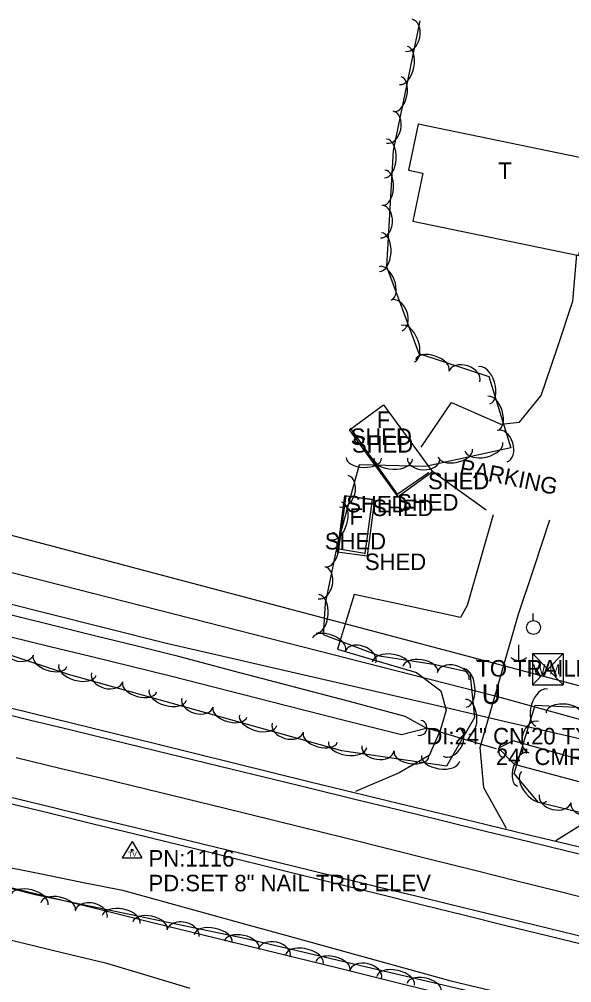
# Model space of a CAD drawing. Extents: x 1441650 to 1491889, y 345904 to 358319.
# Drawn here: x 1447998.6 to 1448166.1, y 353951 to 354242.9 of the extents above; entities that cross this region are included whole.
import ezdxf

# ---------------------------------------------------------------- set-up
doc = ezdxf.new("R2010")
doc.units = 0
for name, color, linetype in [('Default', 7, 'Continuous'), ('S_BUILDING', 7, 'Continuous'), ('S_BUILDING_ANNOT', 7, 'Continuous'), ('S_CROSS_DRAIN', 7, 'Continuous'), ('S_CROSS_DRAIN_ANNOT', 7, 'Continuous'), ('S_DITCHLINE', 7, 'Continuous'), ('S_DRG_PT_SYM', 7, 'Continuous'), ('S_EDGE_PAVEMENT', 7, 'Continuous'), ('S_GRAVEL_ROAD', 7, 'Continuous'), ('S_MSC_PT_SYM', 7, 'Continuous'), ('S_PARKING', 7, 'Continuous'), ('S_PARKING_ANNOT', 7, 'Continuous'), ('S_PAVEMENT_CROWN', 7, 'Continuous'), ('S_SECONDARY_CTL', 7, 'Continuous'), ('S_SECONDARY_CTL_ANNOT', 7, 'Continuous'), ('S_SHOULDER', 7, 'Continuous'), ('S_STR_PT_SYM', 7, 'Continuous'), ('S_SURVEY_TEXT_ANNOT', 7, 'Continuous'), ('S_TREE', 7, 'Continuous'), ('S_UNDERGROUND_CABLE', 7, 'Continuous'), ('S_UTILITY_POLE', 7, 'Continuous'), ('S_WATER_UTILITIES', 7, 'Continuous')]:
    doc.layers.add(name, color=color, linetype=linetype)

msp = doc.modelspace()

# ---------------------------------------------------------------- linework, layer by layer
at = {"layer": 'S_BUILDING'}
for p, q in [((1448099.05, 354118.96), (1448113.16, 354099.05)), ((1448113.16, 354099.05), (1448122.5, 354105.53)), ((1448095.48, 354082.34), (1448097.72, 354098.52)), ((1448097.72, 354098.52), (1448105.59, 354097.39)), ((1448105.59, 354097.39), (1448103.37, 354081.03)), ((1448103.37, 354081.03), (1448095.48, 354082.34))]:
    msp.add_line(p, q, dxfattribs=at)
for points in [[(1448183.64, 354197.96), (1448119.5, 354211.19), (1448116.61, 354197.18), (1448120.95, 354196.29), (1448117.95, 354181.75), (1448168.26, 354171.37), (1448171.34, 354186.29), (1448180.83, 354184.33)], [(1448113.5, 354098.27), (1448098.7, 354118.49), (1448109.04, 354126.06), (1448123.84, 354105.84)], [(1448097.23, 354098.5), (1448094.99, 354081.56), (1448104.16, 354080.35), (1448106.4, 354097.29)]]:
    msp.add_lwpolyline(points, close=True, dxfattribs=at)
at = {"layer": 'S_CROSS_DRAIN'}
msp.add_line((1448122.02, 354028.2), (1448143.1, 354021.95), dxfattribs=at)
for centre, start, end in [((1448119.88, 354028.24), 257.9379, 78.2671), ((1448146.12, 354021.33), 77.4382, 257.7674)]:
    msp.add_arc(centre, 2.3, start, end, dxfattribs=at)
at = {"layer": 'S_DITCHLINE'}
for points in [[(1447896.44, 354090.72), (1447904.47, 354092.32), (1447926.66, 354083.23), (1447948.85, 354074.14), (1447961, 354071.14), (1447973.16, 354068.14), (1447985.31, 354065.13), (1447997.47, 354062.13), (1448009.63, 354059.13), (1448021.78, 354056.12), (1448033.94, 354053.12), (1448046.09, 354050.12), (1448063.45, 354045.54), (1448080.81, 354040.95), (1448098.16, 354036.37), (1448115.52, 354031.79), (1448122, 354028.08)], [(1447896.45, 354090.72), (1447901.98, 354082.56), (1447924.26, 354075.23), (1447946.53, 354067.89), (1447958.81, 354064.89), (1447971.09, 354061.89), (1447983.38, 354058.9), (1447995.66, 354055.9), (1448007.94, 354052.9), (1448020.22, 354049.9), (1448032.51, 354046.9), (1448044.79, 354043.91), (1448062.21, 354039.47), (1448079.64, 354035.03), (1448097.06, 354030.59), (1448114.48, 354026.15), (1448121.98, 354028.07)], [(1447991.52, 353986.74), (1448004.31, 353984.16), (1448017.09, 353981.57), (1448029.88, 353978.98), (1448042.33, 353975.55), (1448054.77, 353972.12), (1448067.21, 353968.69), (1448079.65, 353965.26), (1448092.09, 353961.83), (1448104.53, 353958.4), (1448116.97, 353954.97), (1448129.41, 353951.54), (1448141.71, 353948.61)], [(1447986.35, 353966.17), (1447999.16, 353963.12), (1448011.96, 353960.07), (1448024.76, 353957.02), (1448037.51, 353953.19), (1448050.25, 353949.35)]]:
    msp.add_lwpolyline(points, dxfattribs=at)
msp.add_lwpolyline([(1448143.83, 354022.08), (1448148.65, 354017.21), (1448171.28, 354011.15), (1448179.06, 354013.19), (1448174.25, 354017.01), (1448174.23, 354017.03), (1448161.26, 354020.67), (1448148.28, 354024.31)], close=True, dxfattribs=at)
at = {"layer": 'S_DRG_PT_SYM'}
for points in [[(1448122.02, 354028.2), (1448122.02, 354028.25), (1448122.02, 354028.2), (1448121.97, 354028.2), (1448122.02, 354028.2), (1448122.02, 354028.15), (1448122.02, 354028.2), (1448122.07, 354028.2)], [(1448143.1, 354021.95), (1448143.1, 354022), (1448143.1, 354021.95), (1448143.05, 354021.95), (1448143.1, 354021.95), (1448143.1, 354021.9), (1448143.1, 354021.95), (1448143.15, 354021.95)]]:
    msp.add_lwpolyline(points, dxfattribs=at)
at = {"layer": 'S_EDGE_PAVEMENT'}
for points in [[(1447988.82, 354033.78), (1448001.58, 354030.67), (1448014.33, 354027.57), (1448027.08, 354024.47), (1448039.83, 354021.36), (1448063.15, 354015.68), (1448086.46, 354010.01), (1448099.93, 354006.72), (1448113.4, 354003.43), (1448126.88, 354000.14), (1448140.35, 353996.85), (1448152.69, 353993.87), (1448165.03, 353990.88), (1448177.37, 353987.9)], [(1447995.19, 354007.42), (1448008.19, 354004.24), (1448021.19, 354001.07), (1448034.19, 353997.89), (1448057.83, 353992.15), (1448081.47, 353986.4), (1448094.63, 353983.19), (1448107.78, 353979.97), (1448120.94, 353976.76), (1448134.1, 353973.54), (1448146.56, 353970.52), (1448159.01, 353967.5), (1448171.47, 353964.48), (1448183.92, 353961.46), (1448196.16, 353958.48), (1448208.39, 353955.49), (1448220.63, 353952.51), (1448232.87, 353949.53)]]:
    msp.add_lwpolyline(points, dxfattribs=at)
at = {"layer": 'S_GRAVEL_ROAD'}
for points in [[(1448142.26, 354092.81), (1448138.32, 354079.06), (1448134.38, 354065.3), (1448132.33, 354061.67), (1448116.2, 354065.17), (1448100.07, 354068.66), (1448095.01, 354052.09), (1448107, 354048.53), (1448118.99, 354044.97), (1448126.34, 354039.44), (1448128.02, 354033.59), (1448126.15, 354027.39), (1448122.82, 354019.86), (1448113.76, 354014.55), (1448100.49, 354008.91)], [(1448146.3, 353997.7), (1448139.4, 354010.06), (1448138.31, 354022.22), (1448144.1, 354042.3), (1448149.88, 354062.38), (1448154.68, 354076.83), (1448159.47, 354091.27)], [(1448161.25, 353994.07), (1448174.24, 354002.18), (1448185.43, 354011.17), (1448192.99, 354030.82), (1448200.56, 354050.48), (1448204.71, 354063.36), (1448208.87, 354076.25)]]:
    msp.add_lwpolyline(points, dxfattribs=at)
at = {"layer": 'S_MSC_PT_SYM'}
msp.add_lwpolyline([(1448137.18, 354048.76), (1448137.18, 354048.81), (1448137.18, 354048.76), (1448137.13, 354048.76), (1448137.18, 354048.76), (1448137.18, 354048.71), (1448137.18, 354048.76), (1448137.23, 354048.76)], dxfattribs=at)
at = {"layer": 'S_PARKING'}
for points in [[(1448120.41, 354113.3), (1448129.6, 354126.8), (1448144.59, 354120.24), (1448150.25, 354120.82), (1448156.81, 354128.97), (1448161.73, 354143.43), (1448166.4, 354157.52), (1448167.66, 354171.7)], [(1448140.09, 354094.22), (1448123.62, 354106.01)]]:
    msp.add_lwpolyline(points, dxfattribs=at)
at = {"layer": 'S_PAVEMENT_CROWN'}
msp.add_lwpolyline([(1447997.66, 354019.24), (1448010.88, 354016.03), (1448024.1, 354012.83), (1448037.31, 354009.63), (1448060.61, 354003.94), (1448083.92, 353998.26), (1448097.12, 353994.96), (1448110.33, 353991.66), (1448123.53, 353988.36), (1448136.73, 353985.07), (1448149.47, 353981.89), (1448162.21, 353978.71), (1448174.94, 353975.53), (1448187.68, 353972.35), (1448211.89, 353966.49), (1448236.09, 353960.63), (1448248.29, 353957.61), (1448260.48, 353954.59), (1448272.68, 353951.57), (1448284.88, 353948.55)], dxfattribs=at)
at = {"layer": 'S_SECONDARY_CTL'}
for p, q in [((1448032.79, 353993.79), (1448029.78, 353988.83)), ((1448032.79, 353993.79), (1448035.74, 353988.83)), ((1448029.78, 353988.83), (1448035.74, 353988.83))]:
    msp.add_line(p, q, dxfattribs=at)
for radius in [0.311, 0.183, 0.103]:
    msp.add_circle((1448032.79, 353991.18), radius, dxfattribs=at)
at = {"layer": 'S_SHOULDER'}
for points in [[(1447989.29, 354035.85), (1448002.04, 354032.73), (1448014.79, 354029.61), (1448027.54, 354026.48), (1448040.29, 354023.36), (1448063.55, 354017.61), (1448086.81, 354011.86), (1448100.15, 354008.63), (1448113.5, 354005.39), (1448126.85, 354002.15), (1448140.19, 353998.91), (1448152.66, 353995.91), (1448165.12, 353992.92), (1448177.58, 353989.93)], [(1447994.64, 354005.58), (1448007.62, 354002.42), (1448020.61, 353999.26), (1448033.6, 353996.1), (1448057.16, 353990.3), (1448080.73, 353984.5), (1448093.96, 353981.23), (1448107.2, 353977.97), (1448120.44, 353974.7), (1448133.68, 353971.43), (1448146.13, 353968.37), (1448158.59, 353965.31), (1448171.05, 353962.25), (1448183.51, 353959.19), (1448195.69, 353956.23), (1448207.87, 353953.28), (1448220.06, 353950.32)]]:
    msp.add_lwpolyline(points, dxfattribs=at)
at = {"layer": 'S_STR_PT_SYM'}
for points in [[(1448099.05, 354118.96), (1448099.05, 354119.01), (1448099.05, 354118.96), (1448099, 354118.96), (1448099.05, 354118.96), (1448099.05, 354118.91), (1448099.05, 354118.96), (1448099.1, 354118.96)], [(1448122.5, 354105.53), (1448122.5, 354105.58), (1448122.5, 354105.53), (1448122.45, 354105.53), (1448122.5, 354105.53), (1448122.5, 354105.48), (1448122.5, 354105.53), (1448122.55, 354105.53)], [(1448113.16, 354099.05), (1448113.16, 354099.1), (1448113.16, 354099.05), (1448113.11, 354099.05), (1448113.16, 354099.05), (1448113.16, 354099), (1448113.16, 354099.05), (1448113.21, 354099.05)], [(1448097.72, 354098.52), (1448097.72, 354098.57), (1448097.72, 354098.52), (1448097.67, 354098.52), (1448097.72, 354098.52), (1448097.72, 354098.47), (1448097.72, 354098.52), (1448097.77, 354098.52)], [(1448105.59, 354097.39), (1448105.59, 354097.44), (1448105.59, 354097.39), (1448105.54, 354097.39), (1448105.59, 354097.39), (1448105.59, 354097.34), (1448105.59, 354097.39), (1448105.64, 354097.39)], [(1448095.48, 354082.34), (1448095.48, 354082.39), (1448095.48, 354082.34), (1448095.43, 354082.34), (1448095.48, 354082.34), (1448095.48, 354082.29), (1448095.48, 354082.34), (1448095.53, 354082.34)], [(1448103.37, 354081.03), (1448103.37, 354081.08), (1448103.37, 354081.03), (1448103.32, 354081.03), (1448103.37, 354081.03), (1448103.37, 354080.98), (1448103.37, 354081.03), (1448103.42, 354081.03)]]:
    msp.add_lwpolyline(points, dxfattribs=at)
at = {"layer": 'S_TREE'}
for points in [[(1448120.01, 354242.46), (1448111.89, 354203.16), (1448109.95, 354168), (1448119.75, 354141.69), (1448140.92, 354134.73), (1448147.64, 354113.05), (1448121.79, 354107.41), (1448101.67, 354107.94), (1448094.98, 354083.59), (1448091.33, 354065.94), (1448090.67, 354056.5), (1448107.79, 354049.99), (1448124.81, 354047.43), (1448135.17, 354045.12), (1448136.56, 354031.36), (1448128.14, 354016.59), (1448096.42, 354021.24), (1448013.51, 354044.34), (1447955.21, 354063.65)], [(1447987.75, 354067.83), (1448006.25, 354063.19), (1448024.76, 354058.54), (1448043.26, 354053.9), (1448060.39, 354049.94), (1448077.51, 354045.99), (1448094.63, 354042.04), (1448111.76, 354038.08), (1448128.88, 354034.13), (1448146, 354030.18), (1448163.13, 354026.22), (1448180.25, 354022.27), (1448199.24, 354017.21), (1448218.24, 354012.15), (1448237.23, 354007.09), (1448256.22, 354002.04), (1448275.22, 353996.98), (1448294.21, 353991.92), (1448313.2, 353986.86), (1448332.2, 353981.8), (1448353.49, 353976.87), (1448374.79, 353971.94)], [(1447987.75, 354067.83), (1448006.25, 354063.19), (1448024.76, 354058.54), (1448043.26, 354053.9), (1448060.39, 354049.94), (1448077.51, 354045.99), (1448094.63, 354042.04), (1448111.76, 354038.08), (1448128.88, 354034.13), (1448146, 354030.18), (1448163.13, 354026.22), (1448180.25, 354022.27), (1448199.24, 354017.21), (1448218.24, 354012.15), (1448237.23, 354007.09), (1448256.22, 354002.04), (1448275.22, 353996.98), (1448294.21, 353991.92), (1448313.2, 353986.86), (1448332.2, 353981.8), (1448353.49, 353976.87), (1448374.79, 353971.94)], [(1448421.04, 353945.8), (1448313.04, 353969.02), (1448204.44, 353993.88), (1448155.95, 354005.58), (1448148.58, 354014.38), (1448155, 354035.07), (1448188.13, 354033.51), (1448253.39, 354015.56), (1448293.45, 354005.56), (1448311.76, 354002.46), (1448313.83, 354021.77), (1448289.86, 354038.46), (1448237.68, 354055.28)], [(1448125.22, 353905.49), (1448045.07, 353922.07), (1447968.24, 353940.07), (1447881.31, 353960.06), (1447764.84, 353991.41), (1447731.77, 353994.52), (1447701.67, 354000.75), (1447689.17, 354002.63), (1447694.84, 354009.52), (1447709.08, 354015.8), (1447712.19, 354028.84), (1447728.12, 354033.3), (1447755.33, 354029.57), (1447786.86, 354023.76), (1447826.1, 354016.47), (1447852.25, 354009.62), (1447878.38, 354006.34), (1447936.35, 353994.7), (1448003.36, 353977.71), (1448067.36, 353964.38), (1448160.59, 353942.46)], [(1447981.99, 353983.29), (1448001, 353978.62), (1448020.01, 353973.94), (1448039.02, 353969.26), (1448058.03, 353964.59), (1448077.04, 353959.91), (1448096.05, 353955.24), (1448115.06, 353950.56), (1448134.07, 353945.88), (1448153.09, 353941.21), (1448172.1, 353936.53), (1448191.11, 353931.85), (1448210.12, 353927.18), (1448229.13, 353922.5), (1448253.09, 353915.76), (1448277.06, 353909.03), (1448301.02, 353902.29), (1448324.99, 353895.55), (1448344.02, 353890.8), (1448363.05, 353886.05)], [(1447981.99, 353983.29), (1448001, 353978.62), (1448020.01, 353973.94), (1448039.02, 353969.26), (1448058.03, 353964.59), (1448077.04, 353959.91), (1448096.05, 353955.24), (1448115.06, 353950.56), (1448134.07, 353945.88), (1448153.09, 353941.21), (1448172.1, 353936.53), (1448191.11, 353931.85), (1448210.12, 353927.18), (1448229.13, 353922.5), (1448253.09, 353915.76), (1448277.06, 353909.03), (1448301.02, 353902.29), (1448324.99, 353895.55), (1448344.02, 353890.8), (1448363.05, 353886.05)]]:
    msp.add_lwpolyline(points, dxfattribs=at)
for centre, major_axis, ratio, start_param, end_param in [((1448116.68, 354238.09), (1, 4.85), 0.684536, 3.141593, 6.283185), ((1448115.06, 354228.97), (1.19, 5.75), 0.549458, 3.141593, 6.283185), ((1448113.26, 354220.28), (1.08, 5.24), 0.540088, 3.141593, 6.283185), ((1448110.92, 354210.25), (1, 4.85), 0.684536, 3.141593, 6.283185), ((1448109.63, 354200.77), (0.32, 5.86), 0.549483, 3.141593, 6.283185), ((1448109.14, 354191.92), (0.29, 5.34), 0.540113, 3.141593, 6.283185), ((1448108.32, 354181.64), (0.27, 4.95), 0.684567, 3.141593, 6.283185), ((1448108.07, 354172.38), (0.32, 5.86), 0.549483, 3.141593, 6.283185), ((1448109.57, 354162.96), (-1.87, 5.01), 0.540295, 3.141593, 6.283185), ((1448112.92, 354153.21), (-1.73, 4.64), 0.684798, 3.141593, 6.283185), ((1448116.4, 354144.63), (-2.05, 5.5), 0.549668, 3.141593, 6.283185), ((1448123.79, 354138.13), (-5.08, 1.67), 0.540698, 3.141593, 6.283185), ((1448133.49, 354134.66), (-4.71, 1.55), 0.685309, 3.141593, 6.283185), ((1448139.55, 354131.98), (-1.74, 5.61), 0.549636, 3.141593, 6.283185), ((1448142.18, 354123.51), (-1.58, 5.11), 0.540263, 3.141593, 6.283185), ((1448144.98, 354113.59), (-1.47, 4.73), 0.684758, 3.141593, 6.283185), ((1448139.42, 354113.42), (5.73, 1.25), 0.549945, 3.141593, 6.283185), ((1448130.76, 354111.53), (5.22, 1.14), 0.540567, 3.141593, 6.283185), ((1448103.07, 354110.03), (5.34, -0.14), 0.540664, 3.141593, 6.283185), ((1448111.93, 354109.79), (5.87, -0.16), 0.550044, 3.141593, 6.283185), ((1448121.19, 354109.81), (4.95, -0.13), 0.685266, 3.141593, 6.283185), ((1448097, 354099.93), (1.31, 4.78), 0.684533, 3.141593, 6.283185), ((1448094.8, 354090.93), (1.56, 5.66), 0.549455, 3.141593, 6.283185), ((1448092.53, 354082.22), (1.08, 5.24), 0.540091, 3.141467, 6.283059), ((1448090.19, 354072.19), (1, 4.85), 0.68454, 3.14138, 6.282973), ((1448088.98, 354062.74), (0.4, 5.84), 0.551196, 3.138656, 6.280248), ((1448092.48, 354053.54), (-5, 1.9), 0.540817, 3.141518, 6.283111), ((1447998.18, 354051.93), (4.7, -1.56), 0.685308, 3.141593, 6.283185), ((1448102.01, 354049.64), (-4.63, 1.76), 0.685459, 3.141466, 6.283059), ((1448007.88, 354048.44), (5.08, -1.68), 0.540698, 3.141593, 6.283185), ((1448111.41, 354047.3), (-5.8, 0.87), 0.550071, 3.141595, 6.283187), ((1448120.18, 354045.98), (-5.29, 0.8), 0.540691, 3.141595, 6.283187), ((1448016.23, 354045.79), (5.65, -1.58), 0.55008, 3.141593, 6.283185), ((1448130.09, 354043.81), (-4.84, 1.08), 0.685309, 3.141593, 6.283185), ((1448133.52, 354040.35), (-0.59, 5.84), 0.549536, 3.141593, 6.283185), ((1448025.22, 354043.55), (4.77, -1.33), 0.685311, 3.141593, 6.283185), ((1448035.07, 354040.54), (5.15, -1.44), 0.540699, 3.141593, 6.283185), ((1448156.98, 354034.32), (-1.74, -5.61), 0.55008, 3.141593, 6.283185), ((1448043.61, 354038.16), (5.65, -1.58), 0.55008, 3.141593, 6.283185), ((1448052.6, 354035.92), (4.77, -1.33), 0.685311, 3.141593, 6.283185), ((1448134.41, 354031.53), (-0.54, 5.32), 0.540165, 3.141593, 6.283185), ((1448163.63, 354032.54), (-5.34, 0.25), 0.540698, 3.141591, 6.283184), ((1448062.46, 354032.91), (5.15, -1.44), 0.540699, 3.141593, 6.283185), ((1448071, 354030.52), (5.65, -1.58), 0.55008, 3.141593, 6.283185), ((1448079.99, 354028.29), (4.77, -1.33), 0.685311, 3.141593, 6.283185), ((1448154.49, 354025.39), (-1.47, -4.73), 0.685311, 3.141593, 6.283185), ((1448089.84, 354025.27), (5.15, -1.44), 0.540699, 3.141593, 6.283185), ((1448129.57, 354023.92), (2.45, 4.3), 0.684581, 3.141593, 6.283185), ((1448098.16, 354023.13), (5.81, -0.85), 0.55007, 3.141593, 6.283185), ((1448107.36, 354022.04), (4.9, -0.72), 0.685299, 3.141593, 6.283185), ((1448117.51, 354020.29), (5.29, -0.77), 0.54069, 3.141593, 6.283185), ((1448126.29, 354019.01), (5.81, -0.85), 0.55007, 3.141593, 6.283185), ((1448151.19, 354015.63), (-1.58, -5.11), 0.540699, 3.141593, 6.283185), ((1448154.64, 354010.45), (3.77, -4.5), 0.550078, 3.141593, 6.283185), ((1448161.06, 354006.8), (4.82, -1.16), 0.685309, 3.141593, 6.283185), ((1448171.01, 354004.13), (5.2, -1.25), 0.540698, 3.141593, 6.283185), ((1448001.6, 353975.99), (-5.69, 1.44), 0.545653, 3.141593, 6.283185), ((1448010.36, 353974.11), (-5.23, 1.09), 0.536333, 3.141501, 6.283093), ((1448020.39, 353971.75), (-4.85, 1.01), 0.679776, 3.141438, 6.283031), ((1448029.51, 353970.12), (-5.75, 1.2), 0.545637, 3.141498, 6.28309), ((1448038.19, 353968.31), (-5.23, 1.09), 0.536333, 3.141501, 6.283093), ((1448048.22, 353965.95), (-4.85, 1.01), 0.679776, 3.141438, 6.283031), ((1448057.34, 353964.32), (-5.75, 1.2), 0.545637, 3.141498, 6.28309), ((1448066.02, 353962.51), (-5.23, 1.09), 0.536333, 3.141501, 6.283093), ((1448075.93, 353959.94), (-4.83, 1.13), 0.679852, 3.139286, 6.280878), ((1448085.01, 353958.07), (-5.71, 1.34), 0.545699, 3.140174, 6.281767), ((1448093.64, 353956.04), (-5.2, 1.22), 0.536394, 3.140218, 6.281811), ((1448103.6, 353953.43), (-4.83, 1.13), 0.679852, 3.139286, 6.280878), ((1448112.68, 353951.56), (-5.71, 1.34), 0.545699, 3.140174, 6.281767), ((1448121.31, 353949.53), (-5.2, 1.22), 0.536394, 3.140218, 6.281811)]:
    msp.add_ellipse(centre, major_axis=major_axis, ratio=ratio, start_param=start_param, end_param=end_param, dxfattribs=at)
at = {"layer": 'S_UNDERGROUND_CABLE'}
for p, q in [((1447885.31, 354103.65), (1448142.43, 354037.98)), ((1448142.43, 354037.98), (1448271.48, 354002.22))]:
    msp.add_line(p, q, dxfattribs=at)
at = {"layer": 'S_UTILITY_POLE'}
for p, q in [((1448154.36, 354060.76), (1448154.36, 354062.87)), ((1448149.96, 354053.34), (1448149.96, 354048.61))]:
    msp.add_line(p, q, dxfattribs=at)
msp.add_circle((1448154.48, 354058.62), 2.13, dxfattribs=at)
msp.add_arc((1448150.02, 354052.03), 3.41, 226.3972, 313.6028, dxfattribs=at)
at = {"layer": 'S_WATER_UTILITIES'}
for p, q in [((1447881.62, 354116.96), (1448196.43, 354033.54)), ((1448154.14, 354050.71), (1448163.47, 354050.71)), ((1448154.14, 354050.71), (1448154.14, 354041.22)), ((1448154.14, 354050.71), (1448163.47, 354041.22)), ((1448163.47, 354050.71), (1448154.14, 354041.22)), ((1448163.47, 354050.71), (1448163.47, 354041.22)), ((1448154.14, 354041.22), (1448163.47, 354041.22))]:
    msp.add_line(p, q, dxfattribs=at)

# ---------------------------------------------------------------- texts
at = {"layer": 'Default'}
msp.add_text('U', height=6, rotation=360, dxfattribs=at).set_placement((1448138.8, 354035.44))
at = {"layer": 'S_BUILDING_ANNOT'}
for s, p in [('T', (1448143.82, 354194.54)), ('F', (1448106.95, 354119.12)), ('SHED', (1448099.05, 354113.96)), ('SHED', (1448099.45, 354111.62)), ('SHED', (1448122.5, 354100.53)), ('SHED', (1448113.16, 354094.05)), ('SHED', (1448097.72, 354093.52)), ('SHED', (1448105.59, 354092.39)), ('F', (1448098.71, 354089.78)), ('SHED', (1448091.21, 354082.28)), ('SHED', (1448103.37, 354076.03))]:
    msp.add_text(s, height=5, dxfattribs=at).set_placement(p)
at = {"layer": 'S_CROSS_DRAIN_ANNOT'}
for s, p in [('DI:24" CN:20 TY:CMP', (1448122.02, 354023.2)), ('24" CMP 20% FILL', (1448143.1, 354016.95))]:
    msp.add_text(s, height=5, dxfattribs=at).set_placement(p)
at = {"layer": 'S_PARKING_ANNOT'}
msp.add_text('PARKING', height=5, rotation=348.3134, dxfattribs=at).set_placement((1448131.74, 354104.87))
at = {"layer": 'S_SECONDARY_CTL'}
msp.add_text('TV', height=1.5, rotation=360, dxfattribs=at).set_placement((1448031.58, 353989.17))
at = {"layer": 'S_SECONDARY_CTL_ANNOT'}
for s, p in [('PN:1116', (1448037.79, 353986.18)), ('PD:SET 8" NAIL TRIG ELEV', (1448037.79, 353978.68))]:
    msp.add_text(s, height=5, dxfattribs=at).set_placement(p)
at = {"layer": 'S_SURVEY_TEXT_ANNOT'}
msp.add_text('TO TRAILER HOUSE', height=5, dxfattribs=at).set_placement((1448137.18, 354043.76))
at = {"layer": 'S_WATER_UTILITIES'}
msp.add_text('W M', height=3, rotation=360, dxfattribs=at).set_placement((1448154.34, 354044.48))

doc.saveas('drawing.dxf')
